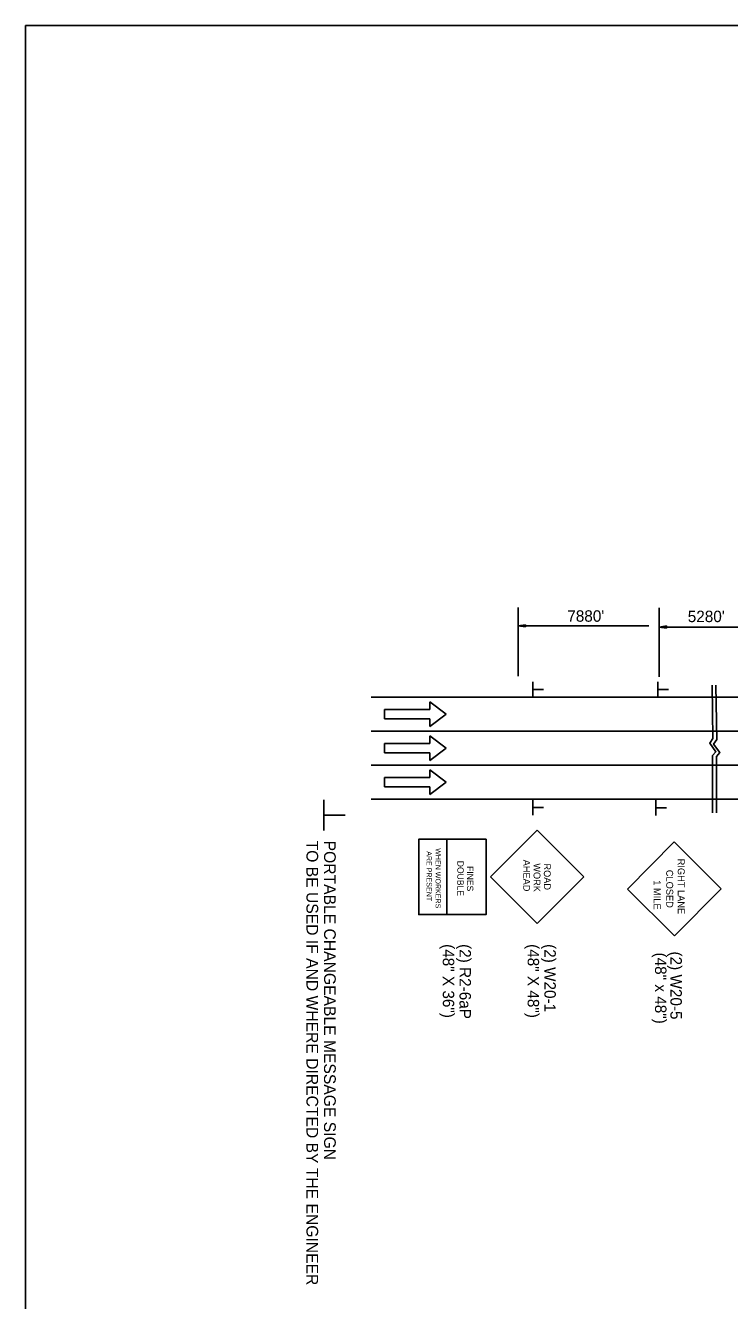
# Model space of a CAD drawing. Extents: x -100 to 745, y -1581 to -107.
# Drawn here: x 574.8 to 610.8, y -332.1 to -266.8 of the extents above; entities that cross this region are included whole.
import ezdxf

# ---------------------------------------------------------------- set-up
doc = ezdxf.new("R2010")
doc.units = 0
doc.layers.add('Default', color=7, linetype='Continuous')
doc.layers.add('R_Proposed Road', color=7, linetype='Continuous')

msp = doc.modelspace()

# ---------------------------------------------------------------- linework, layer by layer
at = {"layer": 'Default'}
for p, q in [((600.01, -296.595), (600.01, -300.116)), ((607.226, -296.624), (607.226, -300.145)), ((600.385, -297.48), (600.01, -297.536)), ((600.01, -297.536), (606.697, -297.536)), ((600.385, -297.592), (600.01, -297.536)), ((600.385, -297.489), (600.072, -297.536)), ((600.385, -297.583), (600.072, -297.536)), ((600.385, -297.499), (600.137, -297.536)), ((600.385, -297.573), (600.137, -297.536)), ((600.385, -297.508), (600.199, -297.536)), ((600.385, -297.564), (600.199, -297.536)), ((600.385, -297.518), (600.263, -297.536)), ((600.385, -297.554), (600.263, -297.536)), ((600.385, -297.527), (600.325, -297.536)), ((600.385, -297.545), (600.325, -297.536)), ((600.385, -297.592), (600.385, -297.48)), ((607.601, -297.547), (607.226, -297.603)), ((607.226, -297.603), (612.445, -297.603)), ((607.601, -297.659), (607.226, -297.603)), ((607.601, -297.556), (607.288, -297.603)), ((607.601, -297.65), (607.288, -297.603)), ((607.601, -297.566), (607.353, -297.603)), ((607.601, -297.64), (607.353, -297.603)), ((607.601, -297.575), (607.415, -297.603)), ((607.601, -297.631), (607.415, -297.603)), ((607.601, -297.584), (607.479, -297.603)), ((607.601, -297.621), (607.479, -297.603)), ((607.601, -297.594), (607.541, -297.603)), ((607.601, -297.612), (607.541, -297.603)), ((607.601, -297.659), (607.601, -297.547)), ((600.764, -301.188), (600.764, -300.406)), ((607.164, -301.188), (607.164, -300.406)), ((600.776, -300.799), (601.31, -300.799)), ((607.175, -300.799), (607.709, -300.799)), ((592.482, -301.195), (599.359, -301.195)), ((595.491, -301.432), (595.491, -301.827)), ((595.491, -301.432), (596.312, -302.064)), ((599.359, -301.195), (602.784, -301.195)), ((602.784, -301.195), (609.446, -301.195)), ((609.446, -301.195), (616.347, -301.195)), ((595.491, -301.827), (593.165, -301.827)), ((593.165, -301.827), (593.165, -302.301)), ((595.491, -302.301), (593.165, -302.301)), ((596.312, -302.064), (595.491, -302.696)), ((595.491, -302.301), (595.491, -302.696)), ((592.482, -302.933), (599.435, -302.933)), ((599.435, -302.933), (603.329, -302.933)), ((603.329, -302.933), (609.446, -302.933)), ((609.446, -302.933), (616.347, -302.933)), ((595.491, -303.565), (593.165, -303.565)), ((593.165, -303.565), (593.165, -304.04)), ((595.491, -303.17), (595.491, -303.565)), ((595.491, -303.17), (596.312, -303.802)), ((595.491, -304.04), (593.165, -304.04)), ((596.312, -303.802), (595.491, -304.435)), ((595.491, -304.04), (595.491, -304.435)), ((592.482, -304.672), (599.435, -304.672)), ((595.491, -304.909), (595.491, -305.304)), ((595.491, -304.909), (596.312, -305.541)), ((599.435, -304.672), (603.329, -304.672)), ((603.329, -304.672), (609.446, -304.672)), ((609.446, -304.672), (616.347, -304.672)), ((595.491, -305.304), (593.165, -305.304)), ((593.165, -305.304), (593.165, -305.778)), ((596.312, -305.541), (595.491, -306.173)), ((595.491, -305.778), (593.165, -305.778)), ((595.491, -305.778), (595.491, -306.173)), ((590.054, -308.015), (590.054, -306.45)), ((592.482, -306.41), (599.365, -306.41)), ((599.365, -306.41), (602.79, -306.41)), ((600.764, -307.237), (600.764, -306.455)), ((600.776, -306.848), (601.31, -306.848)), ((602.79, -306.41), (609.446, -306.41)), ((607.067, -307.253), (607.067, -306.471)), ((607.078, -306.864), (607.613, -306.864)), ((609.446, -306.41), (616.347, -306.41)), ((590.077, -307.237), (591.145, -307.237)), ((598.596, -310.401), (600.985, -308.011)), ((603.375, -310.401), (600.985, -308.011)), ((596.361, -312.332), (596.361, -308.47)), ((605.603, -311.02), (608.004, -308.61)), ((610.412, -311.012), (608.004, -308.61)), ((600.985, -312.792), (598.596, -310.401)), ((600.985, -312.792), (603.375, -310.401)), ((608.013, -313.422), (605.603, -311.02)), ((608.013, -313.422), (610.412, -311.012))]:
    msp.add_line(p, q, dxfattribs=at)
for points in [[(609.942, -300.583), (609.983, -303.315), (609.821, -303.556), (610.137, -303.989), (609.97, -304.189), (609.97, -307.124)], [(610.141, -300.58), (610.183, -303.356), (610.021, -303.598), (610.337, -304.031), (610.171, -304.231), (610.17, -307.122)]]:
    msp.add_lwpolyline(points, dxfattribs=at)
msp.add_lwpolyline([(598.364, -308.47), (594.912, -308.47), (594.912, -312.332), (598.364, -312.332)], close=True, dxfattribs=at)
at = {"layer": 'R_Proposed Road'}
msp.add_lwpolyline([(574.769, -266.786), (574.769, -376.786), (744.769, -376.786), (744.769, -266.786)], close=True, dxfattribs=at)

# ---------------------------------------------------------------- texts
at = {"layer": 'Default'}
for s, p in [("7880'", (602.525, -297.329)), ("5280'", (608.697, -297.349))]:
    msp.add_text(s, height=0.5862, dxfattribs=at).set_placement(p)
for s, height, rotation, p in [('TO BE USED IF AND WHERE DIRECTED BY THE ENGINEER', 0.59997, 270, (589.162, -308.542)), ('PORTABLE CHANGEABLE MESSAGE SIGN', 0.59997, 270, (590.062, -308.542)), ('ARE PRESENT', 0.26221, 270, (595.316, -309.084)), ('WHEN WORKERS', 0.26221, 270, (595.776, -308.932)), (' AHEAD', 0.3522, 270.00057, (600.269, -309.389)), ('RIGHT LANE', 0.3544, 270.10045, (608.183, -309.467)), ('DOUBLE', 0.3278, 270, (596.892, -309.575)), ('FINES', 0.3278, 270, (597.384, -309.846)), ('WORK', 0.352, 270.00004, (600.797, -309.704)), ('ROAD', 0.3521, 270.00045, (601.325, -309.711)), ('CLOSED', 0.3543, 270.10034, (607.593, -310.038)), ('1 MILE', 0.3567, 270.00057, (606.952, -310.569)), ('(48" X 36")', 0.5862, 270, (596.147, -313.843)), ('(2) R2-6aP', 0.5862, 270, (597.003, -313.843)), ('(48" X 48")', 0.5862, 270, (600.494, -313.843)), ('(2) W20-1', 0.5862, 270, (601.35, -313.843)), ('(48" x 48")', 0.5862, 270, (607.019, -314.275)), ('(2) W20-5', 0.5862, 270, (607.808, -314.221))]:
    msp.add_text(s, height=height, rotation=rotation, dxfattribs=at).set_placement(p)

doc.saveas('drawing.dxf')
